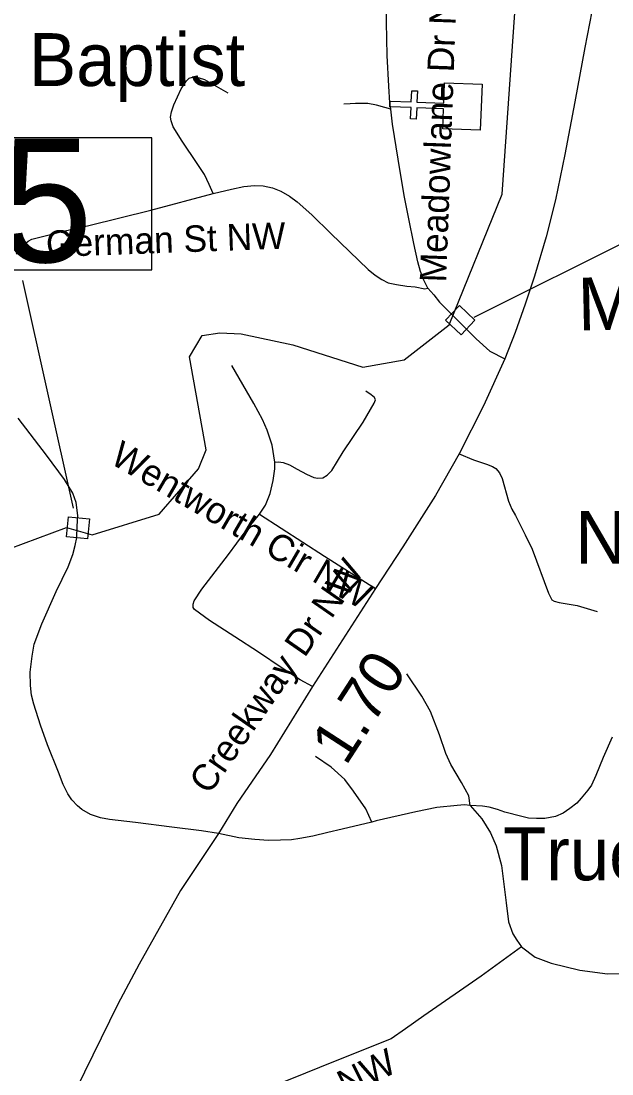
# Model space of a CAD drawing. Extents: x 1159738 to 1321356, y 736314 to 882035.
# Drawn here: x 1242668 to 1244344, y 796685 to 799672 of the extents above; entities that cross this region are included whole.
import ezdxf

# ---------------------------------------------------------------- set-up
doc = ezdxf.new("R2010")
doc.units = 0
for name, color, linetype in [('Exist Cultural Church CELL', 7, 'Continuous'), ('Exist Cultural Church Label', 7, 'Continuous'), ('Exist Hydrographic Creek Single Shore', 7, 'Continuous'), ('Exist Road Non-System Structure Non-Sys Other Number Label', 7, 'Continuous'), ('Exist Road Non-System Type 51', 7, 'Continuous'), ('Exist Road Non-System Type 51 Label', 7, 'Continuous'), ('Exist Road Secondary Mileage Hundredths English Label', 7, 'Continuous'), ('Exist Road Secondary Type 51 Label', 7, 'Continuous'), ('Exist Road Secondary Type 51 Undivided 4 Lane Attributed', 7, 'Continuous')]:
    doc.layers.add(name, color=color, linetype=linetype)

msp = doc.modelspace()

# ---------------------------------------------------------------- linework, layer by layer
at = {"layer": 'Exist Cultural Church CELL'}
msp.add_lwpolyline([(1243864, 799366), (1243866.1, 799422.9), (1243790, 799425.9), (1243788.8, 799393.9), (1243772.8, 799394.5), (1243774, 799426.5), (1243714, 799428.8), (1243714.6, 799444.8), (1243774.7, 799442.5), (1243775.9, 799474.5), (1243791.9, 799473.9), (1243790.6, 799441.9), (1243866.7, 799439), (1243869, 799496.6), (1243975.4, 799492.5), (1243970.4, 799362)], close=True, dxfattribs=at)
at = {"layer": 'Exist Hydrographic Creek Single Shore'}
msp.add_lwpolyline([(1242634, 798175), (1242796.5, 798234.8), (1242869.7, 798214.6), (1243059.6, 798273.2), (1243170.7, 798402), (1243193.3, 798455.6), (1243145.3, 798719.2), (1243181.5, 798779.9), (1243232, 798787.4), (1243291.8, 798784.9), (1243438.8, 798753.1), (1243636.8, 798690), (1243754.8, 798710.6), (1243881.7, 798809.8), (1244032.7, 799181), (1244073.8, 799777.7)], dxfattribs=at)
at = {"layer": 'Exist Road Non-System Structure Non-Sys Other Number Label'}
for p, q in [((1243953.1, 798831.8), (1244838.3, 799274.4)), ((1242816.4, 798289.7), (1242672.8, 798935.8))]:
    msp.add_line(p, q, dxfattribs=at)
for points in [[(1243039, 799340.3), (1242115.8, 799340.3), (1242115.8, 798966.5), (1243039, 798966.5)], [(1243911.1, 798864.9), (1243955, 798823.8), (1243916, 798782.2), (1243872.1, 798823.3)], [(1242802, 798265.5), (1242861.9, 798260.1), (1242856.7, 798203.3), (1242796.9, 798208.7)]]:
    msp.add_lwpolyline(points, close=True, dxfattribs=at)
at = {"layer": 'Exist Road Non-System Type 51'}
for points in [[(1243821.2, 798914.2), (1243810.7, 798937.1), (1243801.1, 798961.8), (1243792.9, 798988.7), (1243781.5, 799040.9), (1243767.8, 799110.8), (1243754.6, 799176.8), (1243737.2, 799280.6), (1243721.7, 799379.9), (1243716.5, 799422.3), (1243713.9, 799439.8), (1243710.7, 799487.4), (1243706.6, 799573.9), (1243703.9, 799668.6), (1243703, 799772.2), (1243703.9, 799827.5), (1243705.7, 799862.7), (1243713.5, 799925.4), (1243722.1, 799984.9), (1243731.4, 800034.3), (1243735.3, 800056.3), (1243736.4, 800073.8), (1243734.6, 800100.5)], [(1243212.5, 799182.3), (1243201.7, 799208.7), (1243188, 799237.1), (1243167.4, 799267.7), (1243124.9, 799331.7), (1243099.4, 799371.7), (1243093.5, 799389.1), (1243091.7, 799399.6), (1243094.4, 799414.3), (1243100.8, 799433.9), (1243121.8, 799479.6), (1243136.9, 799502.3), (1243144.2, 799509.6), (1243153.8, 799512.4), (1243173, 799511), (1243188.5, 799506), (1243253.9, 799468.5)], [(1243716.5, 799422.3), (1243699.5, 799426.7), (1243676.1, 799433.2), (1243651.7, 799438), (1243636.5, 799438), (1243616.1, 799438.4), (1243601.4, 799437.5), (1243583.1, 799435.8)], [(1243212.5, 799182.3), (1243265.1, 799195.1), (1243299.8, 799202.8), (1243330, 799205.1), (1243354.2, 799204.2), (1243381.1, 799198.7), (1243404.4, 799189.6), (1243429.6, 799174.9), (1243451.1, 799159.4), (1243492.2, 799122.4), (1243546.1, 799069.3), (1243652.8, 798967.6), (1243672, 798951.2), (1243691.2, 798938.4), (1243709, 798929.7), (1243732.3, 798924.2), (1243762.3, 798920.2), (1243785.2, 798917.5), (1243813, 798912), (1243821.2, 798914.2)], [(1242655.3, 799010.2), (1242664.9, 799025.2), (1242674.9, 799036.6), (1242687.7, 799047.1), (1242698.7, 799053.6), (1242713.3, 799056.8), (1242784.1, 799074.6), (1242860, 799092.4), (1243035.7, 799135.7), (1243212.5, 799182.3)], [(1243821.2, 798914.2), (1243838.2, 798895.6), (1243854.6, 798874.3), (1243889.6, 798839.8), (1243904.4, 798824.5), (1243958.5, 798770.8), (1243997.4, 798735.8), (1244040.1, 798713.9)], [(1243387.7, 798420.7), (1243380.5, 798468.5), (1243365.8, 798511), (1243352.3, 798541.3), (1243327.9, 798586.8), (1243265.3, 798695.2)], [(1243387.7, 798420.7), (1243398.2, 798421), (1243411.2, 798419.3), (1243429.3, 798412.6), (1243451.2, 798400.4), (1243477.7, 798386.5), (1243498.4, 798377.2), (1243509.7, 798374.7), (1243524, 798375.9), (1243535.8, 798383.5), (1243548.9, 798397), (1243581.3, 798449.6), (1243637.9, 798534.1), (1243669.5, 798588), (1243672.9, 798597.7), (1243669.9, 798603.6), (1243660.6, 798612), (1243645.9, 798622.1)], [(1243227.9, 797367), (1243179.2, 797374.3), (1243095.2, 797384.8), (1242992.8, 797398), (1242919, 797406.7), (1242893.4, 797411.7), (1242865, 797420.8), (1242840.4, 797435), (1242827.6, 797445.5), (1242811.6, 797462.4), (1242800.6, 797479.8), (1242786.9, 797506.3), (1242774.1, 797541.1), (1242743.2, 797618.2), (1242723.1, 797673.9), (1242703.9, 797733.5), (1242697.1, 797759.1), (1242694.3, 797786.6), (1242693.4, 797825), (1242698.9, 797869.9), (1242704.9, 797904.2), (1242726.4, 797961.8), (1242767.5, 798053.2), (1242801.7, 798123.4), (1242814.9, 798158.6), (1242821.3, 798184.2), (1242825.9, 798207.1), (1242827.2, 798237.8), (1242829.1, 798269.4), (1242824.5, 798306.4), (1242814.4, 798332.5), (1242791.1, 798370.9), (1242740, 798440.2), (1242659.6, 798544.9)], [(1243344.4, 798272.7), (1243360.8, 798298.2), (1243374.2, 798331.8), (1243382.6, 798368.1), (1243387.7, 798401.8), (1243387.7, 798420.7)], [(1243910.7, 798444.2), (1243950.7, 798427.3), (1243987.7, 798415.1), (1244004.9, 798408), (1244014.6, 798402.1), (1244025.1, 798390.3), (1244032.3, 798373.9), (1244050.4, 798309.4), (1244060.1, 798287.5), (1244070.6, 798269.4), (1244097.9, 798214.4), (1244117.3, 798173.6), (1244163.5, 798049.1), (1244173.5, 798030.4), (1244179.8, 798026.6), (1244194.1, 798022.8), (1244245.5, 798013.9), (1244302.3, 797996.7)], [(1243494, 797783.9), (1243459.3, 797803.1), (1243408.8, 797836), (1243341.5, 797881.1), (1243274.5, 797924.9), (1243202.1, 797971.6), (1243160.2, 798002.2), (1243156.4, 798008.5), (1243155.5, 798017.4), (1243158.5, 798027.5), (1243180.8, 798059.9), (1243256.1, 798158.7), (1243303.6, 798222.7), (1243344.4, 798272.7)], [(1243344.4, 798272.7), (1243528.7, 798153.4), (1243673.5, 798062.2)], [(1243941.8, 797446.8), (1243937.9, 797473.8), (1243917.3, 797511.3), (1243887.1, 797562.9), (1243873.1, 797593.8), (1243854.8, 797646.8), (1243829.2, 797712.7), (1243804.6, 797756.8), (1243762.5, 797819.9)], [(1244344.2, 797640.4), (1244318.6, 797582.4), (1244298, 797531.1), (1244286.2, 797503.9), (1244275.7, 797490.2), (1244257, 797467.3), (1244244.2, 797453.1), (1244224.5, 797438), (1244205.9, 797424.8), (1244184, 797415.2), (1244153.4, 797409.8), (1244129.6, 797409.3), (1244106.8, 797410.7), (1244088, 797414.8), (1244039.6, 797427.6), (1244019.5, 797435.4), (1243995.7, 797441.8), (1243977, 797444.5), (1243941.8, 797446.8)], [(1243662.6, 797399.2), (1243646.2, 797436.7), (1243611, 797487), (1243586.3, 797520.4), (1243547, 797555.2), (1243502.8, 797585.1)], [(1243941.8, 797446.8), (1243925.7, 797448.1), (1243904.6, 797446.8), (1243847.5, 797440.4), (1243787.7, 797428.9), (1243675.3, 797402.9), (1243662.6, 797399.2)], [(1243941.8, 797446.8), (1243974.3, 797408.4), (1243999.6, 797368.4), (1244015.6, 797332.4), (1244030.3, 797276.5), (1244043.6, 797169.8), (1244050.3, 797116.5), (1244062.3, 797081.9), (1244074.2, 797064.5), (1244087.6, 797045.9)], [(1243662.6, 797399.2), (1243578.6, 797379.2), (1243538, 797370.2), (1243495.5, 797359.2), (1243459, 797352.4), (1243434.7, 797348.7), (1243403.7, 797347.8), (1243369.9, 797346.9), (1243330.6, 797350.1), (1243285.3, 797355.1), (1243227.9, 797367)], [(1244087.6, 797045.9), (1243973, 796961.9), (1243810.5, 796849.9), (1243758.6, 796812.6), (1243717.3, 796784.6), (1243558.8, 796720.6), (1243430.2, 796669), (1243069.2, 796526.4), (1242865.7, 796454.8)], [(1244087.6, 797045.9), (1244126.2, 797016.5), (1244171.5, 796999.2), (1244252.7, 796979.2), (1244331.3, 796968.5), (1244435.2, 796969.9), (1244506.3, 796975.3)]]:
    msp.add_lwpolyline(points, dxfattribs=at)
at = {"layer": 'Exist Road Secondary Type 51 Undivided 4 Lane Attributed'}
msp.add_lwpolyline([(1244286.6, 799698.7), (1244266.9, 799596.8), (1244238.4, 799442.8), (1244210.6, 799293.1), (1244183.8, 799165.1), (1244157, 799059.6), (1244124.1, 798948.4), (1244097.4, 798868.5), (1244069, 798788.5), (1244040.1, 798713.9), (1243979.8, 798579.9), (1243910.7, 798444.2), (1243843.8, 798326.2), (1243750.5, 798180.4), (1243673.5, 798062.2), (1243494, 797783.9), (1243375.2, 797590.9), (1243279.5, 797452), (1243227.9, 797367), (1243120, 797205.4), (1243002.7, 796996), (1242942.1, 796883.1), (1242847.8, 796689.5), (1242730, 796448.2)], dxfattribs=at)

# ---------------------------------------------------------------- texts
at = {"layer": 'Exist Cultural Church Label'}
for s, p in [('Baptist ', (1242690.3, 799487.7)), ('NEW LIGHT ', (1244239.6, 798132.4)), ('True Holiness', (1244035, 797234.2))]:
    msp.add_text(s, height=150, dxfattribs=at).set_placement(p)
msp.add_text('Mt. Pilgrim', height=150, rotation=1.2741, dxfattribs=at).set_placement((1244248.4, 798793.7))
at = {"layer": 'Exist Road Non-System Structure Non-Sys Other Number Label'}
msp.add_text('J75', height=350, dxfattribs=at).set_placement((1242116.3, 798988.1))
at = {"layer": 'Exist Road Non-System Type 51 Label'}
for s, rotation, p in [('Meadowlane Dr NW', 87.9129, (1243873.4, 798929.6)), ('German St NW', 2.0593, (1242739.8, 799002.1)), ('Wentworth Cir NW', 329.725, (1242916.6, 798419.5)), ('Holly Ct NW', 26.2183, (1243248.7, 796451.2))]:
    msp.add_text(s, height=75, rotation=rotation, dxfattribs=at).set_placement(p)
at = {"layer": 'Exist Road Secondary Mileage Hundredths English Label'}
msp.add_text('1.70', height=125, rotation=57.0817, dxfattribs=at).set_placement((1243588.9, 797556.4))
at = {"layer": 'Exist Road Secondary Type 51 Label'}
msp.add_text('Creekway Dr NW', height=75, rotation=55.21, dxfattribs=at).set_placement((1243201.5, 797474.5))

doc.saveas('drawing.dxf')
